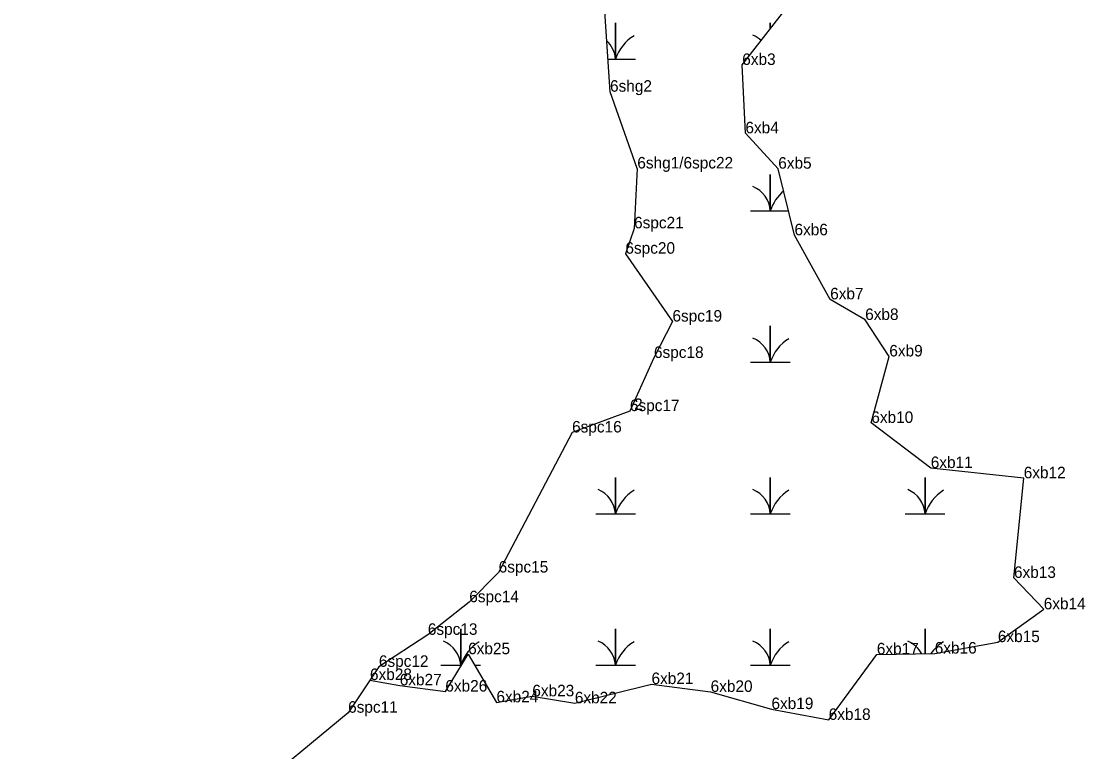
# Model space of a CAD drawing. Extents: x 2072529 to 2268796, y 436423 to 470397.
# Drawn here: x 2142578 to 2143040.5, y 444779.2 to 445096.4 of the extents above; entities that cross this region are included whole.
import ezdxf

# ---------------------------------------------------------------- set-up
doc = ezdxf.new("R2010")
doc.units = 0
for name, color, linetype in [('Exist Environmental Wetland Boundary', 7, 'Continuous'), ('Exist Environmental Wetland Boundary Cogo Comment', 7, 'Continuous'), ('Exist Environmental Wetland Boundary Cogo Point CELL', 7, 'Continuous'), ('Exist Hydro Jurisdictional Stream or Body of Water NEU Mitigable', 7, 'Continuous'), ('Exist Hydro Jurisdictional Stream or Body of Water NEU Mitigable Cogo Comment', 7, 'Continuous'), ('Exist Hydro Swamp or Marsh', 7, 'Continuous')]:
    doc.layers.add(name, color=color, linetype=linetype)

msp = doc.modelspace()

# ---------------------------------------------------------------- linework, layer by layer
at = {"layer": 'Exist Environmental Wetland Boundary'}
msp.add_lwpolyline([(2142729.52, 444810.27), (2142742.45, 444807.97), (2142762.26, 444805.26), (2142772.17, 444821.49), (2142784.46, 444800.59), (2142800.06, 444803.21), (2142818.54, 444800.18), (2142851.85, 444808.53), (2142877.54, 444805.12), (2142903.97, 444797.66), (2142928.84, 444792.96), (2142949.75, 444821.42), (2142974.91, 444821.77), (2143002.35, 444826.75), (2143022.28, 444840.99), (2143009.35, 444854.64), (2143013.58, 444897.9), (2142973.19, 444902.35), (2142947.36, 444921.95), (2142955.18, 444950.82), (2142944.69, 444966.66), (2142929.48, 444975.62), (2142913.98, 445003.44), (2142906.92, 445032.37), (2142892.65, 445047.73), (2142891.28, 445077.43), (2142913.33, 445105.99)], dxfattribs=at)
at = {"layer": 'Exist Environmental Wetland Boundary Cogo Point CELL'}
for p, q in [((2142891.28, 445077.43), (2142891.28, 445077.43)), ((2142833.82, 445065.8), (2142833.82, 445065.8)), ((2142892.65, 445047.73), (2142892.65, 445047.73)), ((2142845.68, 445032.46), (2142845.68, 445032.46)), ((2142906.92, 445032.37), (2142906.92, 445032.37)), ((2142844.28, 445006.46), (2142844.28, 445006.46)), ((2142913.98, 445003.44), (2142913.98, 445003.44)), ((2142840.51, 444995.44), (2142840.51, 444995.44)), ((2142929.48, 444975.62), (2142929.48, 444975.62)), ((2142860.95, 444965.97), (2142860.95, 444965.97)), ((2142944.69, 444966.66), (2142944.69, 444966.66)), ((2142852.92, 444950.17), (2142852.92, 444950.17)), ((2142955.18, 444950.82), (2142955.18, 444950.82)), ((2142842.47, 444927.08), (2142842.47, 444927.08)), ((2142817.34, 444917.79), (2142817.34, 444917.79)), ((2142947.36, 444921.95), (2142947.36, 444921.95)), ((2142973.19, 444902.35), (2142973.19, 444902.35)), ((2143013.58, 444897.9), (2143013.58, 444897.9)), ((2142785.43, 444856.96), (2142785.43, 444856.96)), ((2143009.35, 444854.64), (2143009.35, 444854.64)), ((2142772.66, 444844.07), (2142772.66, 444844.07)), ((2143022.28, 444840.99), (2143022.28, 444840.99)), ((2142754.66, 444829.91), (2142754.66, 444829.91)), ((2143002.35, 444826.75), (2143002.35, 444826.75)), ((2142772.17, 444821.49), (2142772.17, 444821.49)), ((2142949.75, 444821.42), (2142949.75, 444821.42)), ((2142974.91, 444821.77), (2142974.91, 444821.77)), ((2142733.39, 444816), (2142733.39, 444816)), ((2142729.51, 444810.24), (2142729.51, 444810.24)), ((2142742.45, 444807.97), (2142742.45, 444807.97)), ((2142851.85, 444808.53), (2142851.85, 444808.53)), ((2142762.26, 444805.26), (2142762.26, 444805.26)), ((2142800.06, 444803.21), (2142800.06, 444803.21)), ((2142877.54, 444805.12), (2142877.54, 444805.12)), ((2142784.46, 444800.59), (2142784.46, 444800.59)), ((2142818.54, 444800.18), (2142818.54, 444800.18)), ((2142903.97, 444797.66), (2142903.97, 444797.66)), ((2142720.02, 444796.08), (2142720.02, 444796.08)), ((2142928.84, 444792.96), (2142928.84, 444792.96))]:
    msp.add_line(p, q, dxfattribs=at)
at = {"layer": 'Exist Hydro Jurisdictional Stream or Body of Water NEU Mitigable'}
for points in [[(2142845.68, 445032.46), (2142833.82, 445065.8), (2142830.34, 445118.29), (2142826.25, 445152.85), (2142835.15, 445199.72), (2142839.27, 445234.22), (2142868.02, 445248.35), (2142895.3, 445261.95), (2142914.55, 445248.15), (2142972.75, 445262.87), (2143013.21, 445264.58), (2143052.07, 445270.71), (2143139.23, 445286.64)], [(2142845.68, 445032.46), (2142844.28, 445006.46), (2142840.51, 444995.44), (2142860.95, 444965.97), (2142852.92, 444950.17), (2142842.47, 444927.08), (2142817.34, 444917.79)], [(2142817.34, 444917.79), (2142785.43, 444856.96), (2142772.66, 444844.07), (2142754.66, 444829.91), (2142733.39, 444816), (2142720.02, 444796.08)], [(2142720.02, 444796.08), (2142675.59, 444759.27), (2142665.47, 444728.41), (2142642.17, 444699.76), (2142627.9, 444680.25), (2142618.25, 444665.65), (2142601.71, 444621.25), (2142586.33, 444561.18), (2142580.18, 444498.3), (2142581.26, 444474.42), (2142578, 444443.68)]]:
    msp.add_lwpolyline(points, dxfattribs=at)
at = {"layer": 'Exist Hydro Swamp or Marsh'}
for points in [[(2142832.88, 445079.91), (2142836.22, 445079.91), (2142836.22, 445095.69), (2142836.22, 445079.91), (2142844.82, 445079.91)], [(2142903.47, 445093.22), (2142903.47, 445095.69), (2142903.47, 445093.22)], [(2142894.87, 445014.11), (2142903.47, 445014.11), (2142903.47, 445029.89), (2142903.47, 445014.11), (2142911.38, 445014.11)], [(2142844.69, 445014.11), (2142844.82, 445014.11)], [(2142894.87, 444948.31), (2142903.47, 444948.31), (2142903.47, 444964.09), (2142903.47, 444948.31), (2142912.07, 444948.31)], [(2142827.62, 444882.51), (2142836.22, 444882.51), (2142836.22, 444898.29), (2142836.22, 444882.51), (2142844.82, 444882.51)], [(2142894.87, 444882.51), (2142903.47, 444882.51), (2142903.47, 444898.29), (2142903.47, 444882.51), (2142912.07, 444882.51)], [(2142962.12, 444882.51), (2142970.72, 444882.51), (2142970.72, 444898.29), (2142970.72, 444882.51), (2142979.32, 444882.51)], [(2142760.37, 444816.71), (2142768.97, 444816.71), (2142768.97, 444832.49), (2142768.97, 444816.71), (2142769.25, 444816.71)], [(2142827.62, 444816.71), (2142836.22, 444816.71), (2142836.22, 444832.49), (2142836.22, 444816.71), (2142844.82, 444816.71)], [(2142894.87, 444816.71), (2142903.47, 444816.71), (2142903.47, 444832.49), (2142903.47, 444816.71), (2142912.07, 444816.71)], [(2142970.72, 444821.71), (2142970.72, 444832.49), (2142970.72, 444821.71)], [(2142774.98, 444816.71), (2142777.57, 444816.71)]]:
    msp.add_lwpolyline(points, dxfattribs=at)
for centre, radius, start, end in [((2142854.46, 445073.85), 19.22, 122.1274, 161.6222), ((2142891.21, 445079.02), 12.3, 47.5119, 67.535), ((2142823.96, 445079.02), 12.3, 4.1403, 46.9703), ((2142891.21, 445013.22), 12.3, 4.1403, 67.535), ((2142921.71, 445008.05), 19.22, 130.3021, 161.6222), ((2142891.21, 444947.42), 12.3, 4.1403, 67.535), ((2142921.71, 444942.25), 19.22, 122.1274, 161.6222), ((2142823.96, 444881.62), 12.3, 4.1403, 67.535), ((2142854.46, 444876.45), 19.22, 122.1274, 161.6222), ((2142891.21, 444881.62), 12.3, 4.1403, 67.535), ((2142921.71, 444876.45), 19.22, 122.1274, 161.6222), ((2142958.46, 444881.62), 12.3, 4.1403, 67.535), ((2142988.96, 444876.45), 19.22, 122.1274, 161.6222), ((2142756.71, 444815.82), 12.3, 4.1403, 67.535), ((2142787.21, 444810.65), 19.22, 122.1274, 161.6222), ((2142823.96, 444815.82), 12.3, 4.1403, 67.535), ((2142854.46, 444810.65), 19.22, 122.1274, 161.6222), ((2142891.21, 444815.82), 12.3, 4.1403, 67.535), ((2142921.71, 444810.65), 19.22, 122.1274, 161.6222), ((2142958.46, 444815.82), 12.3, 28.5093, 67.535), ((2142988.96, 444810.65), 19.22, 122.1274, 144.732)]:
    msp.add_arc(centre, radius, start, end, dxfattribs=at)

# ---------------------------------------------------------------- texts
at = {"layer": 'Exist Environmental Wetland Boundary Cogo Comment'}
for s, p in [('6xb3', (2142891.28, 445077.43)), ('6xb4', (2142892.65, 445047.73)), ('6xb5', (2142906.92, 445032.37)), ('6xb6', (2142913.98, 445003.44)), ('6xb7', (2142929.48, 444975.62)), ('6xb8', (2142944.69, 444966.66)), ('6xb9', (2142955.18, 444950.82)), ('6xb10', (2142947.36, 444921.95)), ('6xb11', (2142973.19, 444902.35)), ('6xb12', (2143013.58, 444897.9)), ('6xb13', (2143009.35, 444854.64)), ('6xb14', (2143022.28, 444840.99)), ('6xb15', (2143002.35, 444826.75)), ('6xb25', (2142772.17, 444821.49)), ('6xb17', (2142949.75, 444821.42)), ('6xb16', (2142974.91, 444821.77)), ('6xb28', (2142729.52, 444810.27)), ('6xb27', (2142742.45, 444807.97)), ('6xb21', (2142851.85, 444808.53)), ('6xb26', (2142762.26, 444805.26)), ('6xb23', (2142800.06, 444803.21)), ('6xb20', (2142877.54, 444805.12)), ('6xb24', (2142784.46, 444800.59)), ('6xb22', (2142818.54, 444800.18)), ('6xb19', (2142903.97, 444797.66)), ('6xb18', (2142928.84, 444792.96))]:
    msp.add_text(s, height=5, dxfattribs=at).set_placement(p)
at = {"layer": 'Exist Hydro Jurisdictional Stream or Body of Water NEU Mitigable Cogo Comment'}
for s, p in [('6shg2', (2142833.82, 445065.8)), ('6shg1/6spc22', (2142845.68, 445032.46)), ('6spc21', (2142844.28, 445006.46)), ('6spc20', (2142840.51, 444995.44)), ('6spc19', (2142860.95, 444965.97)), ('6spc18', (2142852.92, 444950.17)), ('6spc17', (2142842.47, 444927.08)), ('2', (2142844.28, 444927.55)), ('6spc16', (2142817.34, 444917.79)), ('6spc15', (2142785.43, 444856.96)), ('6spc14', (2142772.66, 444844.07)), ('6spc13', (2142754.66, 444829.91)), ('6spc12', (2142733.39, 444816)), ('6spc11', (2142720.02, 444796.08))]:
    msp.add_text(s, height=5, dxfattribs=at).set_placement(p)

doc.saveas('drawing.dxf')
